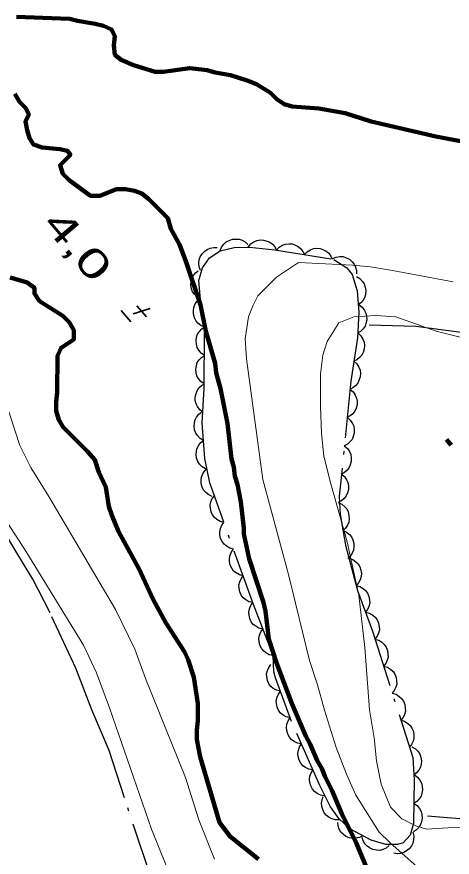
# Model space of a CAD drawing. Extents: x 386081 to 389416, y 5130568 to 5134082.
# Drawn here: x 386943.8 to 386989.9, y 5133519.4 to 5133608.3 of the extents above; entities that cross this region are included whole.
import ezdxf
from ezdxf.enums import TextEntityAlignment as Align

# ---------------------------------------------------------------- set-up
doc = ezdxf.new("R2010")
doc.units = 0
doc.header["$LTSCALE"] = 1.2
doc.linetypes.add('DASH_DOUBLE_DOT', pattern=[9.2, 5, -1.2, 0.3, -1.2, 0.3, -1.2])
doc.linetypes.add('DOT_DASHED', pattern=[7.7, 5, -1.2, 0.3, -1.2])
for name, color, linetype, lineweight in [('2', 7, 'Continuous', 13), ('3', 7, 'Continuous', 140), ('4', 7, 'DASH_DOUBLE_DOT', 53), ('41', 7, 'DOT_DASHED', 25), ('44', 7, 'Continuous', 25)]:
    doc.layers.add(name, color=color, linetype=linetype, lineweight=lineweight)

msp = doc.modelspace()

# ---------------------------------------------------------------- linework, layer by layer
at = {"layer": '2'}
for points in [[(386989.98, 5133580.25), (386983.59, 5133581.45), (386981.25, 5133581.81), (386979.35, 5133581.99), (386973.63, 5133582.27), (386971.3, 5133580.72), (386969.33, 5133578.75), (386968.84, 5133577.77), (386968.35, 5133576.54), (386967.99, 5133574.2), (386968.11, 5133572.11), (386969.84, 5133559.35), (386972.56, 5133549.28), (386974.78, 5133540.2), (386975.64, 5133537.63), (386976.38, 5133534.93), (386977.61, 5133531), (386978.72, 5133528.18), (386979.71, 5133525.97), (386982.17, 5133522.05), (386983.28, 5133520.95), (386986.17, 5133518.39)], [(386964.75, 5133519.18), (386963.1, 5133523.33), (386961.66, 5133527.83), (386957.44, 5133538.3), (386956.3, 5133541.38), (386954.26, 5133545.57), (386947.21, 5133557.53), (386945.3, 5133560.59), (386944.15, 5133562.93), (386939.04, 5133578.51)], [(386990.73, 5133574.37), (386988.21, 5133575.03), (386983.92, 5133576.55), (386981.83, 5133576.66), (386979.5, 5133576.53), (386977.91, 5133575.91), (386976.68, 5133573.94), (386976.19, 5133572.47), (386975.95, 5133570.51), (386975.95, 5133567.07), (386976.08, 5133564.25), (386976.32, 5133561.8), (386977.06, 5133558.86), (386978.79, 5133552.74), (386980.02, 5133547.1), (386980.64, 5133541.58), (386981.14, 5133534.96), (386981.63, 5133532.02), (386981.88, 5133529.57), (386982.37, 5133527.12), (386983.35, 5133524.67), (386984.58, 5133523.45), (386986.06, 5133522.72), (386987.16, 5133522.36), (386989.43, 5133522.49), (386995.63, 5133522.58)], [(386940.85, 5133557.75), (386944.78, 5133551.74), (386950.89, 5133541.82), (386952.25, 5133538.9), (386953.64, 5133535.18), (386958.06, 5133522.37), (386960.38, 5133516.68)]]:
    msp.add_lwpolyline(points, dxfattribs=at)
at = {"layer": '3', "lineweight": 35}
for p, q in [((386957.95, 5133577.42), (386956.13, 5133576.85)), ((386956.52, 5133577.71), (386957.53, 5133576.52)), ((386954.85, 5133577.21), (386955.89, 5133575.99))]:
    msp.add_line(p, q, dxfattribs=at)
at = {"layer": '3'}
msp.add_line((386989.28, 5133563.58), (386989.79, 5133562.97), dxfattribs=at)
at = {"layer": '4', "linetype": 'Continuous', "lineweight": 90}
for points in [[(386993.77, 5133594.53), (386988.18, 5133595.59), (386981.31, 5133597.19), (386978.57, 5133598.08), (386975.77, 5133598.55), (386972.97, 5133598.77), (386972.11, 5133599.01), (386971.32, 5133599.55), (386970.65, 5133600.22), (386969.18, 5133601.13), (386968.21, 5133601.54), (386966.45, 5133602.08), (386964.8, 5133602.37), (386963.95, 5133602.61), (386962.12, 5133602.84), (386959.33, 5133602.45), (386958.47, 5133602.44), (386956.16, 5133603.16), (386954.88, 5133603.7), (386954.21, 5133604.24), (386954.08, 5133605.22), (386954.2, 5133606.2), (386953.84, 5133606.93), (386952.98, 5133607.29), (386952.13, 5133607.53), (386950.24, 5133607.82), (386949.39, 5133608.06), (386943.79, 5133608.26)], [(386943.63, 5133600.11), (386944.12, 5133599.26), (386944.79, 5133598.59), (386945.09, 5133597.92), (386944.73, 5133597.18), (386944.92, 5133596.26), (386945.16, 5133595.41), (386945.59, 5133594.74), (386946.5, 5133594.44), (386948.39, 5133594.27), (386949.18, 5133594.09), (386949.49, 5133593.67), (386948.4, 5133592.56), (386948.7, 5133591.64), (386949.37, 5133590.97), (386951.63, 5133589.34), (386952.6, 5133589.34), (386954.37, 5133590.03), (386955.34, 5133590.04), (386956.26, 5133589.87), (386957.05, 5133589.57), (386957.78, 5133588.96), (386959.79, 5133586.96), (386960.11, 5133585.85), (386961.04, 5133584.19), (386961.72, 5133582.41), (386963.26, 5133577.8), (386963.82, 5133575.03)], [(386951.34, 5133562.26), (386948.71, 5133564.87), (386948.28, 5133565.66), (386947.98, 5133566.58), (386947.97, 5133567.56), (386948.09, 5133568.54), (386948.14, 5133572.4), (386948.51, 5133573.26), (386949.84, 5133574.13), (386949.84, 5133575.11), (386949.35, 5133575.96), (386948.68, 5133576.63), (386946.24, 5133578.2), (386945.69, 5133578.99), (386945.69, 5133579.61), (386944.9, 5133580.15), (386943.13, 5133580.69)], [(386963.82, 5133575.03), (386964.81, 5133571.59), (386964.93, 5133570.61), (386965.36, 5133568.95), (386966.11, 5133565.26), (386966.54, 5133561.51), (386966.79, 5133560.65), (386966.91, 5133559.67), (386967.16, 5133558.81), (386967.53, 5133556.96), (386967.84, 5133554.2), (386967.84, 5133553.58), (386968.4, 5133550.94), (386969.94, 5133546.33), (386970.13, 5133545.41), (386970.5, 5133542.46), (386971.3, 5133539.94), (386972.91, 5133535.64), (386974.39, 5133532.2), (386974.88, 5133531.34), (386975.62, 5133529.62), (386976.11, 5133528.76), (386976.42, 5133527.96), (386977.16, 5133526.49), (386978.21, 5133523.97), (386979.75, 5133520.84), (386982.9, 5133513.29)], [(386969.41, 5133519.19), (386966.39, 5133521.58), (386965.28, 5133523.05), (386963.24, 5133529.99), (386962.87, 5133531.84), (386962.87, 5133532.82), (386962.99, 5133533.81), (386962.99, 5133535.65), (386962.56, 5133538.42), (386961.94, 5133540.26), (386961.57, 5133541.12), (386959.6, 5133544.19), (386958.24, 5133546.64), (386956.76, 5133549.84), (386954.6, 5133553.83), (386953.86, 5133555.55), (386953.55, 5133556.47), (386953.23, 5133558.54), (386952.5, 5133560.12), (386952.07, 5133561.4), (386951.34, 5133562.26)]]:
    msp.add_lwpolyline(points, dxfattribs=at)
at = {"layer": '41'}
for points in [[(386981.11, 5133575.69), (386986.05, 5133575.53), (386990.59, 5133574.94), (386995.74, 5133573.98), (387001.01, 5133572.9), (387005.43, 5133571.69), (387009.23, 5133570.36), (387013.4, 5133568.42), (387017.44, 5133566.6), (387023.7, 5133562.1), (387026.15, 5133560.15), (387027.99, 5133558.32), (387030.32, 5133556), (387032.65, 5133553.44), (387036.7, 5133549.66)], [(386989.54, 5133464.74), (386986.71, 5133469.26), (386983.52, 5133474.15), (386981.31, 5133477.08), (386979.1, 5133480.01), (386975.91, 5133484.16), (386972.22, 5133488.8), (386969.64, 5133492.58), (386966.82, 5133496.86), (386961.53, 5133507.01), (386958.04, 5133517.21), (386955.21, 5133525.66), (386953.61, 5133530.68), (386951.77, 5133534.97), (386950.05, 5133539.37), (386947.34, 5133545.25), (386945.5, 5133548.79), (386944.02, 5133551.24), (386942.55, 5133553.68)], [(387028.35, 5133480.95), (387026.64, 5133483.15), (387025.41, 5133484.37), (387023.08, 5133486.44), (387022.22, 5133487.54), (387021.73, 5133489.25), (387022.22, 5133490.97), (387022.83, 5133493.05), (387023.07, 5133495.02), (387022.7, 5133497.34), (387021.35, 5133501.38), (387019.11, 5133506.44), (387017.14, 5133509.37), (387015.18, 5133512.05), (387013.46, 5133514.01), (387010.51, 5133516.93), (387007.2, 5133519.74), (387004.62, 5133521.32), (387001.56, 5133522.4), (386998, 5133523.24), (386994.93, 5133523.6), (386991.99, 5133523.34), (386987.29, 5133523.73)]]:
    msp.add_lwpolyline(points, dxfattribs=at)
at = {"layer": '44'}
for points in [[(386965.35, 5133583.51), (386965.49, 5133583.9), (386965.74, 5133584.23), (386965.98, 5133584.46), (386966.29, 5133584.62), (386966.64, 5133584.74), (386967.02, 5133584.76), (386967.35, 5133584.75), (386967.68, 5133584.63), (386968, 5133584.45), (386968.27, 5133584.2)], [(386968.31, 5133583.91), (386968.57, 5133584.24), (386968.91, 5133584.46), (386969.21, 5133584.6), (386969.56, 5133584.66), (386969.93, 5133584.65), (386970.3, 5133584.55), (386970.6, 5133584.43), (386970.87, 5133584.21), (386971.12, 5133583.93), (386971.29, 5133583.61)], [(386963.26, 5133581.43), (386963.11, 5133581.82), (386963.09, 5133582.23), (386963.12, 5133582.56), (386963.24, 5133582.88), (386963.43, 5133583.2), (386963.71, 5133583.47), (386963.96, 5133583.67), (386964.29, 5133583.8), (386964.66, 5133583.87), (386965.02, 5133583.86)], [(386971.29, 5133583.6), (386971.58, 5133583.91), (386971.93, 5133584.11), (386972.24, 5133584.23), (386972.59, 5133584.27), (386972.95, 5133584.24), (386973.32, 5133584.12), (386973.61, 5133583.98), (386973.87, 5133583.74), (386974.1, 5133583.45), (386974.25, 5133583.12)], [(386974.25, 5133583.12), (386974.54, 5133583.42), (386974.89, 5133583.62), (386975.2, 5133583.75), (386975.55, 5133583.78), (386975.91, 5133583.75), (386976.28, 5133583.63), (386976.57, 5133583.49), (386976.83, 5133583.25), (386977.06, 5133582.96), (386977.21, 5133582.63)], [(386977.23, 5133582.69), (386977.62, 5133582.86), (386978.02, 5133582.9), (386978.35, 5133582.9), (386978.69, 5133582.79), (386979.01, 5133582.62), (386979.3, 5133582.36), (386979.52, 5133582.12), (386979.66, 5133581.8), (386979.75, 5133581.44), (386979.76, 5133581.08)], [(386963.26, 5133578.42), (386962.89, 5133578.62), (386962.61, 5133578.92), (386962.42, 5133579.18), (386962.3, 5133579.51), (386962.24, 5133579.88), (386962.27, 5133580.26), (386962.34, 5133580.58), (386962.51, 5133580.89), (386962.73, 5133581.18), (386963.02, 5133581.41)], [(386979.75, 5133580.79), (386980.11, 5133580.58), (386980.39, 5133580.28), (386980.58, 5133580.01), (386980.69, 5133579.68), (386980.75, 5133579.32), (386980.71, 5133578.93), (386980.64, 5133578.62), (386980.47, 5133578.31), (386980.23, 5133578.02), (386979.95, 5133577.8)], [(386963.68, 5133575.45), (386963.29, 5133575.62), (386962.98, 5133575.88), (386962.76, 5133576.13), (386962.61, 5133576.44), (386962.51, 5133576.8), (386962.51, 5133577.18), (386962.54, 5133577.51), (386962.67, 5133577.83), (386962.87, 5133578.15), (386963.13, 5133578.4)], [(386980.04, 5133577.8), (386980.37, 5133577.55), (386980.61, 5133577.22), (386980.77, 5133576.93), (386980.84, 5133576.59), (386980.85, 5133576.22), (386980.77, 5133575.84), (386980.67, 5133575.53), (386980.46, 5133575.25), (386980.19, 5133574.99), (386979.88, 5133574.8)], [(386963.67, 5133572.45), (386963.33, 5133572.69), (386963.07, 5133573), (386962.9, 5133573.29), (386962.82, 5133573.63), (386962.79, 5133574), (386962.85, 5133574.37), (386962.94, 5133574.69), (386963.14, 5133574.98), (386963.39, 5133575.25), (386963.69, 5133575.45)], [(386979.93, 5133574.8), (386980.24, 5133574.52), (386980.44, 5133574.17), (386980.57, 5133573.86), (386980.61, 5133573.51), (386980.59, 5133573.15), (386980.47, 5133572.78), (386980.34, 5133572.48), (386980.1, 5133572.22), (386979.82, 5133571.99), (386979.49, 5133571.83)], [(386963.65, 5133569.45), (386963.31, 5133569.69), (386963.05, 5133570), (386962.88, 5133570.29), (386962.8, 5133570.63), (386962.77, 5133571), (386962.83, 5133571.37), (386962.92, 5133571.69), (386963.12, 5133571.98), (386963.37, 5133572.25), (386963.67, 5133572.45)], [(386979.49, 5133571.83), (386979.8, 5133571.55), (386980.01, 5133571.2), (386980.14, 5133570.9), (386980.18, 5133570.55), (386980.15, 5133570.18), (386980.03, 5133569.81), (386979.9, 5133569.52), (386979.67, 5133569.25), (386979.38, 5133569.02), (386979.05, 5133568.86)], [(386963.51, 5133566.45), (386963.18, 5133566.71), (386962.94, 5133567.04), (386962.79, 5133567.33), (386962.71, 5133567.67), (386962.7, 5133568.04), (386962.79, 5133568.42), (386962.89, 5133568.72), (386963.1, 5133569.01), (386963.37, 5133569.26), (386963.68, 5133569.45)], [(386979.09, 5133568.86), (386979.41, 5133568.59), (386979.63, 5133568.25), (386979.78, 5133567.95), (386979.83, 5133567.61), (386979.83, 5133567.24), (386979.72, 5133566.87), (386979.6, 5133566.56), (386979.38, 5133566.29), (386979.1, 5133566.05), (386978.79, 5133565.88)], [(386963.58, 5133563.46), (386963.22, 5133563.67), (386962.94, 5133563.97), (386962.75, 5133564.24), (386962.64, 5133564.57), (386962.58, 5133564.93), (386962.62, 5133565.31), (386962.68, 5133565.63), (386962.85, 5133565.94), (386963.09, 5133566.23), (386963.37, 5133566.45)], [(386978.79, 5133565.88), (386979.11, 5133565.61), (386979.33, 5133565.27), (386979.47, 5133564.97), (386979.53, 5133564.62), (386979.52, 5133564.25), (386979.42, 5133563.88), (386979.3, 5133563.58), (386979.07, 5133563.31), (386978.8, 5133563.06), (386978.48, 5133562.89)], [(386963.8, 5133560.47), (386963.44, 5133560.68), (386963.16, 5133560.97), (386962.97, 5133561.24), (386962.85, 5133561.58), (386962.8, 5133561.94), (386962.83, 5133562.32), (386962.9, 5133562.64), (386963.07, 5133562.95), (386963.3, 5133563.24), (386963.58, 5133563.46)], [(386978.48, 5133562.89), (386978.8, 5133562.62), (386979.02, 5133562.28), (386979.16, 5133561.98), (386979.22, 5133561.64), (386979.21, 5133561.27), (386979.11, 5133560.9), (386978.99, 5133560.59), (386978.77, 5133560.32), (386978.49, 5133560.08), (386978.17, 5133559.91)], [(386964.51, 5133557.54), (386964.13, 5133557.71), (386963.82, 5133557.97), (386963.59, 5133558.21), (386963.44, 5133558.53), (386963.34, 5133558.88), (386963.33, 5133559.26), (386963.35, 5133559.59), (386963.49, 5133559.92), (386963.68, 5133560.23), (386963.93, 5133560.49)], [(386978.17, 5133559.91), (386978.49, 5133559.64), (386978.72, 5133559.3), (386978.86, 5133559), (386978.91, 5133558.65), (386978.91, 5133558.28), (386978.8, 5133557.91), (386978.69, 5133557.61), (386978.46, 5133557.34), (386978.18, 5133557.09), (386977.87, 5133556.92)], [(386965.74, 5133554.78), (386965.34, 5133554.88), (386964.99, 5133555.09), (386964.73, 5133555.3), (386964.53, 5133555.59), (386964.38, 5133555.93), (386964.31, 5133556.3), (386964.29, 5133556.63), (386964.37, 5133556.97), (386964.51, 5133557.31), (386964.73, 5133557.6)], [(386977.83, 5133556.9), (386978.21, 5133556.73), (386978.52, 5133556.46), (386978.73, 5133556.22), (386978.88, 5133555.9), (386978.97, 5133555.54), (386978.98, 5133555.16), (386978.94, 5133554.83), (386978.8, 5133554.51), (386978.6, 5133554.2), (386978.34, 5133553.95)], [(386966.76, 5133551.96), (386966.35, 5133552.06), (386966, 5133552.27), (386965.75, 5133552.48), (386965.55, 5133552.77), (386965.39, 5133553.1), (386965.32, 5133553.48), (386965.3, 5133553.8), (386965.38, 5133554.15), (386965.53, 5133554.49), (386965.74, 5133554.78)], [(386978.34, 5133553.95), (386978.72, 5133553.78), (386979.03, 5133553.51), (386979.24, 5133553.26), (386979.39, 5133552.94), (386979.48, 5133552.58), (386979.49, 5133552.2), (386979.45, 5133551.87), (386979.31, 5133551.55), (386979.11, 5133551.24), (386978.85, 5133550.99)], [(386967.77, 5133549.13), (386967.37, 5133549.24), (386967.02, 5133549.45), (386966.76, 5133549.65), (386966.56, 5133549.94), (386966.41, 5133550.28), (386966.34, 5133550.66), (386966.32, 5133550.98), (386966.4, 5133551.32), (386966.54, 5133551.67), (386966.76, 5133551.96)], [(386978.98, 5133551.02), (386979.37, 5133550.88), (386979.7, 5133550.64), (386979.94, 5133550.42), (386980.11, 5133550.11), (386980.24, 5133549.76), (386980.28, 5133549.38), (386980.27, 5133549.06), (386980.16, 5133548.72), (386979.99, 5133548.39), (386979.75, 5133548.12)], [(386968.79, 5133546.31), (386968.38, 5133546.41), (386968.04, 5133546.62), (386967.78, 5133546.83), (386967.58, 5133547.12), (386967.42, 5133547.46), (386967.36, 5133547.83), (386967.33, 5133548.16), (386967.42, 5133548.5), (386967.56, 5133548.84), (386967.77, 5133549.13)], [(386979.71, 5133548.11), (386980.11, 5133548.01), (386980.46, 5133547.8), (386980.72, 5133547.59), (386980.92, 5133547.3), (386981.08, 5133546.97), (386981.15, 5133546.59), (386981.17, 5133546.26), (386981.09, 5133545.92), (386980.94, 5133545.58), (386980.73, 5133545.29)], [(386969.86, 5133543.51), (386969.45, 5133543.6), (386969.1, 5133543.81), (386968.84, 5133544.01), (386968.63, 5133544.29), (386968.47, 5133544.62), (386968.4, 5133545), (386968.37, 5133545.32), (386968.44, 5133545.67), (386968.58, 5133546.01), (386968.78, 5133546.31)], [(386980.73, 5133545.29), (386981.14, 5133545.19), (386981.49, 5133544.98), (386981.74, 5133544.77), (386981.94, 5133544.48), (386982.1, 5133544.15), (386982.17, 5133543.77), (386982.19, 5133543.44), (386982.11, 5133543.1), (386981.97, 5133542.76), (386981.75, 5133542.47)], [(386970.94, 5133540.71), (386970.53, 5133540.8), (386970.18, 5133541.01), (386969.92, 5133541.21), (386969.71, 5133541.49), (386969.55, 5133541.83), (386969.47, 5133542.2), (386969.44, 5133542.53), (386969.52, 5133542.87), (386969.66, 5133543.21), (386969.86, 5133543.51)], [(386981.72, 5133542.46), (386982.12, 5133542.34), (386982.46, 5133542.12), (386982.71, 5133541.9), (386982.9, 5133541.6), (386983.05, 5133541.26), (386983.1, 5133540.88), (386983.11, 5133540.56), (386983.02, 5133540.22), (386982.86, 5133539.88), (386982.64, 5133539.6)], [(386971.72, 5133536.94), (386971.31, 5133537.04), (386970.96, 5133537.25), (386970.71, 5133537.46), (386970.5, 5133537.74), (386970.35, 5133538.08), (386970.28, 5133538.46), (386970.25, 5133538.78), (386970.34, 5133539.12), (386970.48, 5133539.47), (386970.69, 5133539.76)], [(386982.64, 5133539.6), (386983.04, 5133539.48), (386983.38, 5133539.26), (386983.63, 5133539.04), (386983.82, 5133538.75), (386983.96, 5133538.4), (386984.01, 5133538.03), (386984.02, 5133537.7), (386983.93, 5133537.36), (386983.77, 5133537.02), (386983.55, 5133536.74)], [(386972.75, 5133534.12), (386972.34, 5133534.22), (386971.99, 5133534.43), (386971.73, 5133534.64), (386971.53, 5133534.93), (386971.38, 5133535.26), (386971.31, 5133535.64), (386971.28, 5133535.96), (386971.36, 5133536.31), (386971.51, 5133536.65), (386971.72, 5133536.94)], [(386983.55, 5133536.74), (386983.95, 5133536.62), (386984.29, 5133536.4), (386984.54, 5133536.18), (386984.73, 5133535.89), (386984.87, 5133535.55), (386984.93, 5133535.17), (386984.94, 5133534.84), (386984.84, 5133534.5), (386984.69, 5133534.17), (386984.46, 5133533.88)], [(386973.93, 5133531.37), (386973.52, 5133531.44), (386973.16, 5133531.63), (386972.89, 5133531.81), (386972.67, 5133532.09), (386972.49, 5133532.41), (386972.4, 5133532.78), (386972.35, 5133533.11), (386972.41, 5133533.45), (386972.53, 5133533.8), (386972.72, 5133534.11)], [(386984.46, 5133533.88), (386984.86, 5133533.77), (386985.2, 5133533.54), (386985.45, 5133533.33), (386985.64, 5133533.03), (386985.79, 5133532.69), (386985.84, 5133532.31), (386985.85, 5133531.98), (386985.76, 5133531.65), (386985.6, 5133531.31), (386985.38, 5133531.03)], [(386975.15, 5133528.62), (386974.74, 5133528.7), (386974.37, 5133528.88), (386974.1, 5133529.07), (386973.88, 5133529.35), (386973.71, 5133529.67), (386973.61, 5133530.04), (386973.56, 5133530.36), (386973.62, 5133530.71), (386973.74, 5133531.06), (386973.93, 5133531.37)], [(386985.64, 5133531.08), (386986.01, 5133530.87), (386986.28, 5133530.57), (386986.47, 5133530.3), (386986.58, 5133529.97), (386986.64, 5133529.6), (386986.6, 5133529.22), (386986.54, 5133528.9), (386986.36, 5133528.59), (386986.13, 5133528.31), (386985.85, 5133528.08)], [(386976.36, 5133525.88), (386975.95, 5133525.95), (386975.59, 5133526.14), (386975.32, 5133526.33), (386975.1, 5133526.6), (386974.92, 5133526.93), (386974.82, 5133527.3), (386974.78, 5133527.62), (386974.84, 5133527.97), (386974.96, 5133528.32), (386975.15, 5133528.62)], [(386985.89, 5133528.09), (386986.23, 5133527.85), (386986.48, 5133527.53), (386986.65, 5133527.24), (386986.73, 5133526.9), (386986.76, 5133526.53), (386986.69, 5133526.15), (386986.6, 5133525.84), (386986.4, 5133525.55), (386986.14, 5133525.28), (386985.84, 5133525.09)], [(386977.98, 5133523.35), (386977.56, 5133523.35), (386977.17, 5133523.46), (386976.87, 5133523.59), (386976.6, 5133523.81), (386976.36, 5133524.1), (386976.19, 5133524.44), (386976.09, 5133524.75), (386976.08, 5133525.1), (386976.12, 5133525.47), (386976.25, 5133525.81)], [(386985.84, 5133525.09), (386986.18, 5133524.85), (386986.44, 5133524.53), (386986.6, 5133524.24), (386986.69, 5133523.9), (386986.71, 5133523.53), (386986.65, 5133523.15), (386986.55, 5133522.84), (386986.35, 5133522.55), (386986.1, 5133522.28), (386985.8, 5133522.09)], [(386980.43, 5133521.66), (386980.07, 5133521.46), (386979.67, 5133521.39), (386979.34, 5133521.36), (386978.99, 5133521.44), (386978.65, 5133521.59), (386978.35, 5133521.82), (386978.11, 5133522.04), (386977.94, 5133522.35), (386977.82, 5133522.7), (386977.78, 5133523.06)], [(386983.24, 5133520.62), (386982.91, 5133520.36), (386982.54, 5133520.2), (386982.22, 5133520.12), (386981.87, 5133520.13), (386981.5, 5133520.2), (386981.16, 5133520.37), (386980.88, 5133520.55), (386980.66, 5133520.82), (386980.47, 5133521.14), (386980.36, 5133521.48)], [(386985.73, 5133522.03), (386985.83, 5133521.62), (386985.8, 5133521.22), (386985.74, 5133520.89), (386985.58, 5133520.58), (386985.35, 5133520.29), (386985.05, 5133520.05), (386984.78, 5133519.88), (386984.43, 5133519.79), (386984.06, 5133519.76), (386983.71, 5133519.81)]]:
    msp.add_lwpolyline(points, dxfattribs=at)
at = {"layer": '44', "linetype": 'DOT_DASHED'}
msp.add_lwpolyline([(386970.94, 5133540.71), (386968.86, 5133546.11), (386964.23, 5133558.98), (386963.72, 5133561.57), (386963.45, 5133565.33), (386963.65, 5133568.94), (386963.69, 5133575.38), (386963.36, 5133577.15), (386963.1, 5133580.36), (386963.46, 5133581.71), (386964.22, 5133582.76), (386965.33, 5133583.51), (386966.81, 5133583.86), (386968.45, 5133583.9), (386971.13, 5133583.63), (386977.36, 5133582.61), (386978.76, 5133581.72), (386979.3, 5133581), (386979.85, 5133579.3), (386980, 5133577.04), (386979.86, 5133574.33), (386979.18, 5133569.72), (386977.93, 5133557.54), (386978.05, 5133555.63), (386978.61, 5133552.38), (386979.89, 5133547.61), (386981.46, 5133543.28), (386985.72, 5133529.95), (386985.88, 5133527.57), (386985.81, 5133522.95), (386985.45, 5133521.72), (386984.71, 5133520.91), (386984.1, 5133520.73), (386982.88, 5133520.73), (386981.33, 5133521.19), (386979.07, 5133522.38), (386977.89, 5133523.48), (386977.01, 5133524.73), (386975.87, 5133526.99), (386972.88, 5133533.75), (386971.2, 5133538.36), (386971.02, 5133539.01)], close=True, dxfattribs=at)

# ---------------------------------------------------------------- texts
at = {"layer": '3', "width": 1.5}
msp.add_text('    4,0', height=3, rotation=310.294, dxfattribs=at).set_placement((386946.988, 5133585.675), align=Align.CENTER)

doc.saveas('drawing.dxf')
